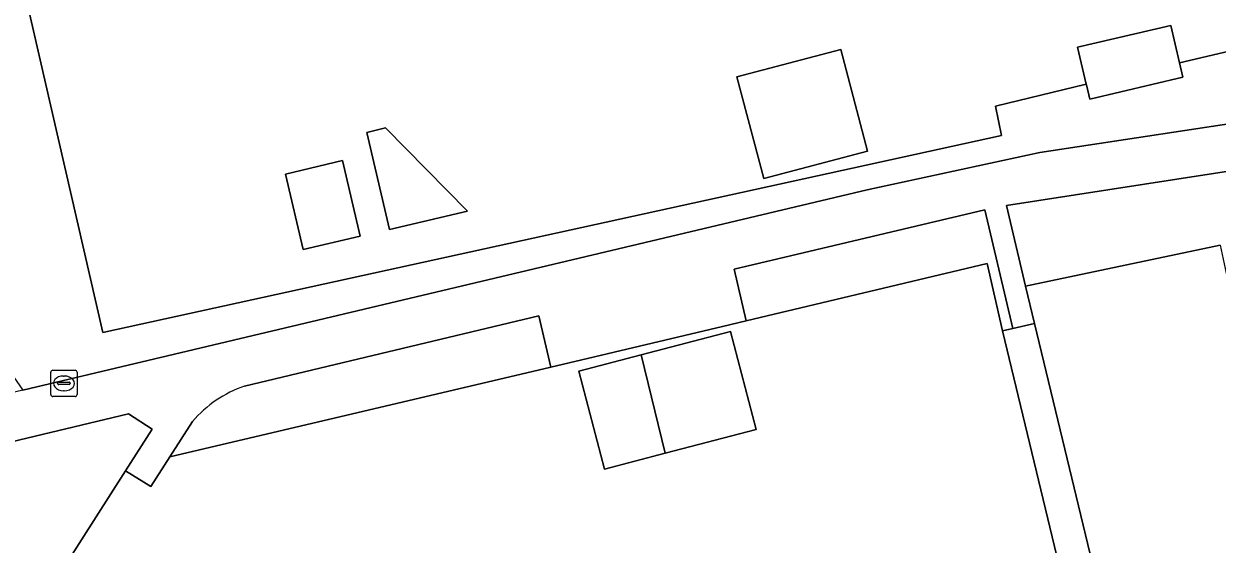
# Model space of a CAD drawing. Extents: x 158455 to 159797, y 387218 to 388672.
# Drawn here: x 159097.56 to 159143, y 388418.23 to 388438.04 of the extents above; entities that cross this region are included whole.
import ezdxf

# ---------------------------------------------------------------- set-up
doc = ezdxf.new("R2010")
doc.units = 0
for name, color, linetype in [('IMGEO_Erf', 7, 'Continuous'), ('IMGEO_Groenvoorziening', 7, 'Continuous'), ('IMGEO_Pand', 7, 'Continuous'), ('IMGEO_Rioolput', 7, 'Continuous'), ('IMGEO_Voetpad_halfverhard', 7, 'Continuous'), ('IMGEO_Voetpad_open', 7, 'Continuous')]:
    doc.layers.add(name, color=color, linetype=linetype)

msp = doc.modelspace()

# ---------------------------------------------------------------- linework, layer by layer
at = {"layer": 'IMGEO_Erf'}
for points in [[(159094.465, 388452.756), (159100.57, 388426.284), (159134.796, 388433.785), (159134.557, 388434.908), (159138.018, 388435.745), (159137.69, 388437.148), (159141.242, 388437.978), (159141.574, 388436.559), (159188.655, 388447.639)], [(159143.113, 388429.611), (159135.711, 388428.059), (159136.049, 388426.637), (159142.329, 388400.591), (159149.2, 388402.248)], [(159096.519, 388395.241), (159097.561, 388390.794), (159098.209, 388388.029), (159098.338, 388388.035), (159097.599, 388391.05), (159102.481, 388392.245), (159103.219, 388389.23), (159103.64, 388389.333), (159103.438, 388390.358), (159131.018, 388396.891), (159130.832, 388397.819), (159141.108, 388400.297), (159134.826, 388426.348), (159134.241, 388428.91), (159125.067, 388426.731), (159124.16, 388426.516), (159118.331, 388425.131), (159117.63, 388424.965), (159103.117, 388421.549), (159102.397, 388420.421), (159101.427, 388421.02), (159093.42, 388408.473)]]:
    msp.add_lwpolyline(points, dxfattribs=at)
for points in [[(159124.714, 388436.026), (159128.667, 388437.065), (159129.685, 388433.192), (159125.733, 388432.153)], [(159110.614, 388433.907), (159111.335, 388434.076), (159114.454, 388430.907), (159111.477, 388430.211)], [(159107.517, 388432.322), (159109.697, 388432.832), (159110.37, 388429.952), (159108.19, 388429.443)], [(159121.98, 388421.688), (159119.672, 388421.08), (159118.69, 388424.81), (159121.069, 388425.436), (159124.466, 388426.33), (159125.447, 388422.6)]]:
    msp.add_lwpolyline(points, close=True, dxfattribs=at)
at = {"layer": 'IMGEO_Groenvoorziening'}
for points in [[(159094.465, 388452.756), (159083.566, 388444.249), (159097.514, 388424.087), (159101.044, 388424.926), (159129.676, 388431.727), (159136.254, 388433.137), (159149.139, 388435.097), (159153.628, 388435.917), (159168.126, 388439.011), (159189.219, 388444.902), (159188.655, 388447.639), (159141.574, 388436.559), (159141.703, 388436.008), (159138.15, 388435.178), (159138.023, 388435.724), (159138.018, 388435.745), (159134.557, 388434.908), (159134.796, 388433.785), (159100.57, 388426.284)], [(159190.338, 388439.466), (159189.596, 388443.069), (159168.55, 388437.298), (159154.025, 388434.197), (159149.357, 388433.345), (159134.984, 388431.12), (159135.711, 388428.059), (159143.113, 388429.611), (159143.392, 388428.372), (159154.915, 388431.095), (159154.676, 388432.176), (159160.484, 388433.524), (159160.76, 388432.476)], [(159125.067, 388426.731), (159134.241, 388428.91), (159134.826, 388426.348), (159135.226, 388426.442), (159134.153, 388430.959), (159124.611, 388428.701)]]:
    msp.add_lwpolyline(points, close=True, dxfattribs=at)
msp.add_lwpolyline([(159093.42, 388408.473), (159101.427, 388421.02), (159102.442, 388422.61), (159101.547, 388423.186), (159087.529, 388419.835)], dxfattribs=at)
at = {"layer": 'IMGEO_Pand'}
for points in [[(159141.574, 388436.559), (159141.242, 388437.978), (159137.69, 388437.148), (159138.018, 388435.745), (159138.023, 388435.724), (159138.15, 388435.178), (159141.703, 388436.008)], [(159124.714, 388436.026), (159125.733, 388432.153), (159129.685, 388433.192), (159128.667, 388437.065)], [(159110.614, 388433.907), (159111.477, 388430.211), (159114.454, 388430.907), (159111.335, 388434.076)], [(159107.517, 388432.322), (159108.19, 388429.443), (159110.37, 388429.952), (159109.697, 388432.832)], [(159121.98, 388421.688), (159125.447, 388422.6), (159124.466, 388426.33), (159121.069, 388425.436)], [(159121.98, 388421.688), (159121.069, 388425.436), (159118.69, 388424.81), (159119.672, 388421.08)]]:
    msp.add_lwpolyline(points, close=True, dxfattribs=at)
at = {"layer": 'IMGEO_Rioolput'}
for p, q in [((159098.583, 388423.925), (159098.583, 388424.777)), ((159098.658, 388424.851), (159099.51, 388424.851)), ((159099.584, 388424.777), (159099.584, 388423.925)), ((159098.842, 388424.345), (159098.842, 388424.357)), ((159098.885, 388424.394), (159099.283, 388424.394)), ((159099.071, 388424.631), (159099.096, 388424.631)), ((159099.326, 388424.357), (159099.326, 388424.345)), ((159099.28, 388424.308), (159098.882, 388424.308)), ((159099.094, 388424.071), (159099.069, 388424.071)), ((159099.51, 388423.851), (159098.658, 388423.851))]:
    msp.add_line(p, q, dxfattribs=at)
for points in [[(159098.583, 388423.925), (159098.583, 388424.777)], [(159098.658, 388424.851), (159099.51, 388424.851)], [(159099.584, 388424.777), (159099.584, 388423.925)], [(159099.51, 388423.851), (159098.658, 388423.851)]]:
    msp.add_lwpolyline(points, dxfattribs=at)
for centre, radius, start, end in [((159098.66, 388424.775), 0.0765, 91.552, 178.448), ((159098.66, 388424.775), 0.0765, 91.552, 178.448), ((159099.508, 388424.775), 0.0765, 1.552, 88.448), ((159099.508, 388424.775), 0.0765, 1.552, 88.448), ((159098.882, 388424.354), 0.0403, 85.8775, 175.7526), ((159098.879, 388424.344), 0.0366, 178.938, 274.7102), ((159099.283, 388424.351), 0.043, 264.8664, 352.4533), ((159099.287, 388424.356), 0.0386, 1.7309, 96.639), ((159098.66, 388423.927), 0.0765, 181.552, 268.448), ((159098.66, 388423.927), 0.0765, 181.552, 268.448), ((159099.508, 388423.927), 0.0765, 271.552, 358.448), ((159099.508, 388423.927), 0.0765, 271.552, 358.448)]:
    msp.add_arc(centre, radius, start, end, dxfattribs=at)
for centre, major_axis, ratio, start_param, end_param in [((159099.07, 388424.351), (-0.387, 0.002), 0.722429, 4.712389, 7.853982), ((159099.095, 388424.351), (-0.39, 0.002), 0.717154, 1.570796, 4.712389)]:
    msp.add_ellipse(centre, major_axis=major_axis, ratio=ratio, start_param=start_param, end_param=end_param, dxfattribs=at)
at = {"layer": 'IMGEO_Voetpad_halfverhard'}
for points in [[(159189.801, 388445.065), (159189.219, 388444.902), (159168.126, 388439.011), (159153.628, 388435.917), (159149.139, 388435.097), (159136.254, 388433.137), (159129.676, 388431.727), (159101.044, 388424.926), (159097.514, 388424.087), (159087.206, 388421.638)], [(159105.965, 388424.243), (159117.176, 388426.923), (159117.63, 388424.965), (159118.331, 388425.131), (159124.16, 388426.516), (159125.067, 388426.731), (159124.611, 388428.701), (159134.153, 388430.959), (159135.226, 388426.442), (159136.049, 388426.637), (159135.711, 388428.059), (159134.984, 388431.12), (159149.357, 388433.345), (159154.025, 388434.197), (159168.55, 388437.298), (159189.596, 388443.069)], [(159103.98, 388422.902), (159103.117, 388421.549), (159117.63, 388424.965), (159117.176, 388426.923), (159105.965, 388424.243)], [(159087.529, 388419.835), (159101.547, 388423.186), (159102.442, 388422.61), (159101.427, 388421.02), (159102.397, 388420.421), (159103.117, 388421.549), (159103.98, 388422.902)]]:
    msp.add_lwpolyline(points, dxfattribs=at)
msp.add_arc((159107.383, 388420.005), 4.469, 108.4954, 139.588, dxfattribs=at)
msp.add_arc((159107.383, 388420.005), 4.469, 108.4954, 139.588, dxfattribs=at)
at = {"layer": 'IMGEO_Voetpad_open'}
msp.add_lwpolyline([(159136.049, 388426.637), (159135.226, 388426.442), (159134.826, 388426.348), (159141.108, 388400.297), (159142.329, 388400.591)], close=True, dxfattribs=at)

doc.saveas('drawing.dxf')
